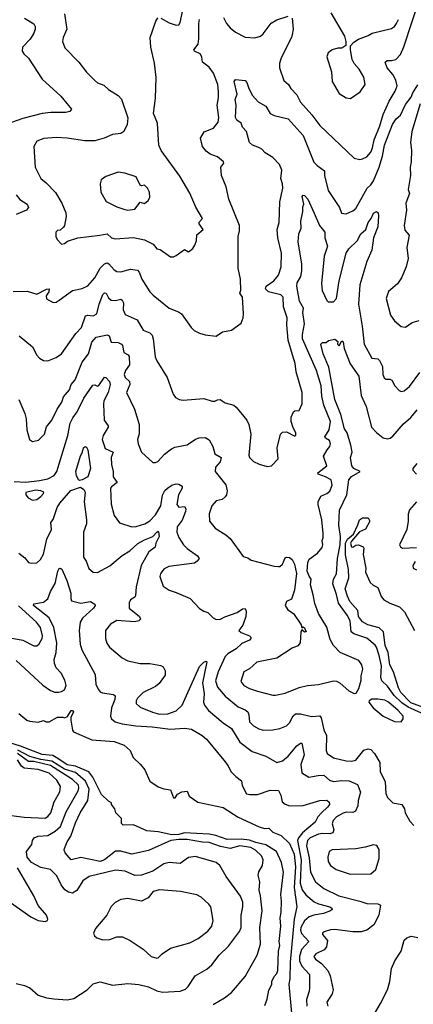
# Model space of a CAD drawing. Extents: x 1443846 to 1577407, y 839182 to 927291.
# Tile 331 of 535: x 1521592 to 1524442, y 868600 to 875723. Entities that reach past the tile are written whole.
import ezdxf

# ---------------------------------------------------------------- set-up
doc = ezdxf.new("R2010")
doc.units = 0

msp = doc.modelspace()

# ---------------------------------------------------------------- linework, layer by layer
at = {"layer": '0CON20XD'}
for points in [[(1523566.2, 875735), (1523571.4, 875655), (1523567.5, 875625), (1523560, 875595), (1523485, 875446.7), (1523474.2, 875405), (1523474.3, 875375), (1523505, 875282.5), (1523538.8, 875255), (1523555.8, 875225), (1523598.8, 875178.8), (1523625, 875125.7), (1523708.2, 875035), (1523765, 874958.1), (1524015, 874722), (1524055, 874710.8), (1524075, 874715.7), (1524105, 874731.1), (1524135, 874764.4), (1524148, 874795), (1524158.4, 874855), (1524200.2, 874955), (1524222.9, 875037.1), (1524267.4, 875132.6), (1524311.8, 875205), (1524324.7, 875245), (1524315.5, 875284.5), (1524295, 875326.4), (1524252.3, 875375), (1524237.5, 875415), (1524252.2, 875427.8), (1524285, 875426.7), (1524315, 875434.4), (1524348.8, 875471.2), (1524373.5, 875526.5), (1524494.7, 875895.3)], [(1521915.6, 875765), (1521931.9, 875655), (1521907.1, 875595), (1521902.9, 875565), (1521919.1, 875519.1), (1522021.2, 875415), (1522075, 875343.8), (1522133.3, 875285), (1522156.4, 875266.4), (1522200.5, 875250.5), (1522235, 875218.8), (1522304.3, 875174.3), (1522328.3, 875148.3), (1522374.2, 875014.2), (1522370.8, 874965), (1522345, 874913.8), (1522325, 874900), (1522265, 874892.5), (1522203.2, 874866.8), (1522135, 874847.8), (1522064.5, 874845.5), (1521935, 874865.6), (1521855, 874870), (1521766.6, 874863.4), (1521715.7, 874844.3), (1521694.2, 874805), (1521703.1, 874655), (1521744, 874574), (1521783.8, 874543.8), (1521851.7, 874471.7), (1521895.8, 874395), (1521925.7, 874325), (1521928.3, 874298.3), (1521916.2, 874235), (1521908.3, 874221.7), (1521885, 874200), (1521865, 874197.5), (1521852.5, 874185), (1521852.5, 874155), (1521863, 874133), (1521895, 874100), (1521917, 874103), (1521938.3, 874121.7), (1522013.9, 874146.1), (1522173.3, 874163.3), (1522224.3, 874174.3), (1522255.4, 874145.4), (1522283.2, 874136.8), (1522415, 874146.5), (1522495, 874131.4), (1522558, 874098), (1522585, 874066.2), (1522609.7, 874059.7), (1522685, 874008), (1522705, 874008), (1522725, 874016.2), (1522785, 874060), (1522815, 874042.5), (1522845, 874068.8), (1522859.1, 874090.9), (1522872, 874125), (1522875, 874167.5), (1522920, 874205), (1522891.2, 874245), (1522892.7, 874257.3), (1522916.7, 874285), (1522866.6, 874366.6), (1522825, 874468.8), (1522750.9, 874590.9), (1522616.4, 874776.4), (1522600, 874815), (1522590.8, 874975), (1522560, 875045), (1522574.4, 875155), (1522581.1, 875305), (1522568.9, 875408.9), (1522541.9, 875525), (1522537.8, 875595), (1522577, 875713), (1522593, 875737)], [(1522615, 875734.2), (1522675, 875701.5), (1522725, 875683.1), (1522744.3, 875685.7), (1522755, 875703.8), (1522781.5, 875825)], [(1523845, 875773.3), (1523943.9, 875603.9), (1523953.3, 875565), (1523953, 875537), (1523925, 875516.7), (1523895, 875516), (1523855, 875504), (1523825, 875483.3), (1523816, 875455), (1523848.8, 875345), (1523853.8, 875275), (1523905, 875190), (1523955, 875157.5), (1523986.4, 875153.6), (1524057.7, 875202.3), (1524093.3, 875255), (1524085, 875307.5), (1524051.2, 875365), (1524014, 875405), (1524000, 875435), (1523986.7, 875505), (1523987, 875533), (1524010.5, 875559.5), (1524045, 875582), (1524115, 875608.1), (1524145, 875625.8), (1524285, 875659.4), (1524305, 875672.9), (1524320.4, 875695), (1524334.7, 875725.3)], [(1521625.8, 875735), (1521693.8, 875693.8), (1521704.4, 875675), (1521704.4, 875655), (1521694.5, 875625), (1521668, 875582), (1521612, 875525), (1521608.8, 875495), (1521621.2, 875475), (1521655, 875444), (1521755, 875292), (1521890.5, 875170.5), (1521966.2, 875075), (1521955, 875060), (1521925, 875050.6), (1521817.6, 875052.4), (1521755, 875044.6), (1521615, 875009.2), (1521492.5, 874965)], [(1521545, 873757.5), (1521645, 873758.9), (1521715, 873737.9), (1521785, 873772.5), (1521805, 873775.6), (1521802.7, 873755), (1521782.9, 873725), (1521785, 873703.8), (1521835, 873676.7), (1521855, 873680), (1521876.7, 873695), (1521975, 873762.9), (1522045, 873778.6), (1522085, 873797.1), (1522135, 873855.6), (1522173.8, 873925), (1522205, 873957.3), (1522225, 873964.5), (1522237.6, 873957.6), (1522275, 873913.1), (1522295, 873901.1), (1522325, 873899.5), (1522395, 873918.8), (1522445, 873910.8), (1522456.7, 873896.7), (1522476.5, 873845), (1522535.4, 873755.4), (1522559.4, 873729.4), (1522673.8, 873635), (1522740.7, 873610.7), (1522764, 873595), (1522833.8, 873495), (1522855, 873473.3), (1522894.2, 873454.2), (1522935, 873442), (1523015, 873433.3), (1523060, 873465), (1523125, 873476.7), (1523195, 873527.5), (1523210, 873565), (1523212.5, 873595), (1523205.8, 873715), (1523186.7, 873745), (1523193.2, 873766.8), (1523191.8, 873845), (1523174.7, 873925), (1523173.7, 874153.7), (1523183.6, 874195), (1523182.5, 874235), (1523105.8, 874425), (1523086, 874515), (1523053.3, 874595), (1523049.2, 874655), (1523070, 874685), (1523068.8, 874695), (1523025, 874732), (1522970, 874750), (1522941.9, 874771.9), (1522915.5, 874805), (1522900.5, 874865), (1522927.7, 874912.3), (1522995, 874938), (1523029.1, 874980.9), (1523034.6, 875015.4), (1523022.1, 875105), (1523032.3, 875157.7), (1523032.2, 875202.2), (1523027.1, 875255), (1522995, 875336.4), (1522965, 875379.2), (1522915.6, 875415), (1522910.6, 875455), (1522898.6, 875475), (1522857.5, 875495), (1522853.1, 875505), (1522883.5, 875545), (1522888.8, 875585), (1522888, 875695), (1522894.7, 875725.3)], [(1523068.3, 875738.3), (1523089.5, 875695), (1523115, 875664.4), (1523155, 875632.2), (1523225, 875597.1), (1523295, 875592.1), (1523335, 875603.6), (1523355, 875621.1), (1523412.7, 875697.3), (1523455, 875721.9), (1523535, 875749.2)], [(1523004.1, 872964.1), (1523025, 872974), (1523044.1, 872974.1), (1523080.5, 872950.5), (1523143.6, 872933.6), (1523159.5, 872919.5), (1523237.5, 872825), (1523251.4, 872795), (1523265.5, 872724.5), (1523251.8, 872571.8), (1523255.6, 872555), (1523285, 872525.6), (1523327, 872507), (1523385, 872489.5), (1523415, 872495.7), (1523462.5, 872545), (1523457.1, 872625), (1523480, 872725), (1523495, 872740), (1523525, 872742.5), (1523585, 872710), (1523591.7, 872718.3), (1523591.2, 872735), (1523571.4, 872771.4), (1523557.5, 872815), (1523557, 872847), (1523575, 872886.7), (1523585, 872893.3), (1523616.7, 872895), (1523638.6, 872945), (1523638.2, 873025), (1523593.1, 873175), (1523587.8, 873235), (1523567.6, 873297.6), (1523535.6, 873405), (1523525.7, 873515.7), (1523528.1, 873565), (1523502.9, 873645), (1523500, 873715), (1523482.8, 873732.8), (1523393.8, 873753.8), (1523372.9, 873775), (1523376.9, 873795), (1523431.5, 873835), (1523466.5, 873875), (1523486.5, 873935), (1523488.5, 874035), (1523461.6, 874145), (1523455.2, 874205), (1523470.3, 874255), (1523474.7, 874405.3), (1523496.8, 874505), (1523495, 874536.7), (1523482.5, 874575), (1523489.7, 874635), (1523473.3, 874675), (1523425, 874726.4), (1523369.2, 874759.2), (1523346, 874786), (1523328, 874795), (1523277.5, 874815), (1523255.7, 874835), (1523233.3, 874913.3), (1523205.6, 874945), (1523195, 874975.7), (1523165, 874996), (1523155.6, 875015), (1523159.5, 875105), (1523153.1, 875145), (1523166.2, 875185), (1523144.4, 875275.6), (1523155, 875290), (1523225, 875284), (1523237.9, 875267.9), (1523250, 875225), (1523278.6, 875175), (1523319.6, 875129.6), (1523375, 875097.3), (1523405, 875045.6), (1523435, 875030.9), (1523535.4, 875005.4), (1523645.5, 874885), (1523722.7, 874692.7), (1523745, 874668.1), (1523799.6, 874629.6), (1523800, 874595), (1523826.8, 874486.8), (1523906.9, 874365), (1523922.8, 874322.8), (1523955, 874318.1), (1524005, 874339.5), (1524025, 874356.7), (1524108.9, 874505), (1524135, 874528.2), (1524155, 874557.5), (1524195.3, 874655), (1524220.2, 874735), (1524234.8, 874815.2), (1524290.8, 874965), (1524317.5, 875005), (1524348.5, 875031.5), (1524385, 875109.6), (1524427.3, 875162.7), (1524440, 875195), (1524475, 875250.8)], [(1524492.5, 875115), (1524432.7, 874915), (1524421.3, 874835), (1524429.3, 874779.3), (1524426.4, 874695), (1524418.5, 874655), (1524422.7, 874595), (1524405.6, 874495), (1524414.5, 874465), (1524388.5, 874395), (1524393.8, 874345), (1524376.9, 874235), (1524380.9, 874200.9), (1524412.5, 874165), (1524395.9, 874074.1), (1524406, 873995), (1524391.4, 873935), (1524357.5, 873855), (1524328, 873812), (1524262.8, 873757.2), (1524245.6, 873705), (1524276.6, 873586.6), (1524306, 873545), (1524355, 873504), (1524385, 873499.2), (1524435, 873531.2), (1524485, 873546.2)], [(1522375, 874345.6), (1522425, 874351.9), (1522465, 874402.5), (1522495, 874393.8), (1522523.3, 874415), (1522533.6, 874436.4), (1522531.2, 874475), (1522516.2, 874505), (1522495.9, 874525.9), (1522475, 874520), (1522465, 874526.9), (1522435, 874586.2), (1522352, 874612), (1522305, 874618.8), (1522215, 874588.8), (1522182.5, 874565), (1522173.8, 874535), (1522180, 874475), (1522217.3, 874407.3), (1522295, 874369.2), (1522345, 874351.9), (1522375, 874345.6)], [(1521565.9, 874455.9), (1521593.2, 874423.2), (1521645, 874389.2), (1521654.4, 874365), (1521641.9, 874345), (1521565.2, 874314.8)], [(1523215.5, 870905.5), (1523255, 870884.5), (1523315, 870864.6), (1523425, 870835.6), (1523444.4, 870835.6), (1523515, 870850.5), (1523615, 870890.6), (1523675, 870905.6), (1523755, 870914.3), (1523865, 870940.8), (1523885, 870938), (1523912.3, 870922.3), (1523975, 870867.5), (1524015, 870847.5), (1524029.3, 870850.7), (1524047.5, 870885), (1524064, 870945), (1524064.2, 870975), (1524076, 871025), (1524070, 871055), (1524047.2, 871087.2), (1523913.8, 871145), (1523864.6, 871194.6), (1523839.4, 871239.4), (1523817, 871327), (1523755.9, 871425.9), (1523729.8, 871499.8), (1523718.3, 871561.7), (1523698.6, 871635), (1523703.8, 871675), (1523687, 871697), (1523674.4, 871734.4), (1523678.8, 871795), (1523688.9, 871821.1), (1523747.3, 871862.7), (1523783.1, 871905), (1523786.7, 871925), (1523781.4, 871955), (1523790, 871975), (1523790, 872005), (1523780.4, 872105), (1523753.8, 872215), (1523754.5, 872235), (1523773.7, 872276.3), (1523815.9, 872294.1), (1523838.8, 872311.2), (1523854.5, 872355.5), (1523848.1, 872395), (1523806.9, 872416.9), (1523752.5, 872435), (1523750.8, 872445), (1523816.7, 872495), (1523792.2, 872565), (1523818, 872612), (1523838.9, 872635), (1523843.3, 872655), (1523835, 872679.2), (1523806, 872695), (1523802.5, 872705), (1523831.8, 872755), (1523842.5, 872815), (1523793.4, 872933.4), (1523779, 872999), (1523774.1, 873075), (1523742.1, 873185), (1523641, 873415), (1523639, 873445), (1523653.4, 873523.4), (1523641.6, 873605), (1523646.7, 873635), (1523617.1, 873687.1), (1523598.4, 873795), (1523601.4, 873818.6), (1523628.5, 873865), (1523634.1, 873905), (1523633.9, 873955), (1523609.3, 874115), (1523614.3, 874175), (1523631.1, 874215), (1523627.1, 874265), (1523643.1, 874335), (1523641.8, 874368.2), (1523650.5, 874389.5), (1523638.6, 874445), (1523645, 874454), (1523655, 874451.4), (1523678.6, 874425), (1523725, 874323.3), (1523763.1, 874233.1), (1523802.5, 874185), (1523802.2, 874145), (1523820, 874085), (1523797.8, 874012.2), (1523776.5, 873815), (1523782.2, 873765), (1523815, 873690.8), (1523825, 873681.1), (1523865, 873680.9), (1523885.9, 873705), (1523905, 873833.8), (1523955.6, 874035), (1523975.7, 874065), (1524035, 874124.4), (1524062.2, 874175), (1524099.5, 874205), (1524116.2, 874255), (1524138.2, 874285), (1524155, 874322.5), (1524176.5, 874336.5), (1524187.1, 874325), (1524191.4, 874305), (1524185.7, 874225.7), (1524154.1, 874144.1), (1524142.2, 874055), (1524105.4, 873974.6), (1524055.4, 873805), (1524046, 873665), (1524072.7, 873505), (1524085.7, 873375), (1524143.1, 873275), (1524185, 873270), (1524197, 873257), (1524218.8, 873215), (1524222.5, 873155), (1524231.4, 873131.4), (1524243, 873123), (1524273, 873123), (1524285.9, 873115.9), (1524308.8, 873075), (1524339.5, 873039.5), (1524355, 873033.8), (1524375, 873038), (1524415, 873070), (1524489.4, 873170.6)], [(1521588.8, 873435), (1521685.4, 873355.4), (1521715.8, 873295.8), (1521735, 873273.8), (1521765, 873258), (1521795, 873256), (1521855, 873279.2), (1521895, 873306), (1521998.3, 873451.7), (1522038.9, 873495), (1522068.9, 873581.1), (1522085, 873586.1), (1522125, 873580.4), (1522151.5, 873595), (1522166.9, 873665), (1522194.2, 873735), (1522205, 873747.5), (1522218.2, 873745), (1522235, 873710), (1522255, 873693.8), (1522285, 873691.1), (1522325, 873700.8), (1522335, 873693.8), (1522342.5, 873675), (1522341.2, 873625), (1522355, 873589.2), (1522441.4, 873551.4), (1522485, 873475.7), (1522535, 873458.5), (1522551.5, 873441.5), (1522559.5, 873415), (1522573.8, 873285), (1522586, 873255), (1522660, 873135), (1522702, 873015), (1522720.3, 872990.3), (1522747.5, 872975), (1522775, 872970), (1522925, 872982.5), (1522985, 872964.2), (1523004.1, 872964.1)], [(1521585.6, 872975), (1521629.2, 872875), (1521639.2, 872835), (1521642.5, 872755), (1521662.5, 872685), (1521685, 872671.2), (1521728.8, 872681.2), (1521770.8, 872725), (1521785, 872776.7), (1521825.6, 872825), (1521862.5, 872905), (1521897.9, 872955), (1521907.8, 872995), (1521951.5, 873045), (1521965.5, 873085), (1521993.3, 873116.7), (1522043.1, 873245), (1522090.7, 873305), (1522115, 873389.5), (1522145, 873427.1), (1522225, 873444.3), (1522240, 873435), (1522255, 873390), (1522305, 873386.7), (1522328.6, 873375), (1522336.2, 873365), (1522345.6, 873315.6), (1522378.1, 873298.1), (1522385.7, 873285.7), (1522388, 873225), (1522356.9, 873185), (1522348.9, 873155), (1522355.6, 873135.6), (1522388.1, 873105), (1522389.5, 873085), (1522364.2, 873025), (1522423.3, 872905), (1522456.2, 872795), (1522456.4, 872726.4), (1522444, 872685), (1522449.2, 872655), (1522474.2, 872595), (1522555, 872518.8), (1522575, 872518.8), (1522592.3, 872527.7), (1522640.7, 872579.3), (1522691.1, 872618.9), (1522715, 872630), (1522805, 872647.8), (1522865, 872689.2), (1522890.9, 872699.1), (1522935, 872699.4), (1522965, 872684.3), (1522991.1, 872635), (1523005, 872583.3), (1523050, 872555), (1523043.1, 872525), (1523010, 872485), (1523006.5, 872455), (1523085, 872358.8), (1523093.3, 872315), (1523088.5, 872285), (1523079.8, 872270.2), (1523058, 872252), (1523015, 872241.2), (1522984.2, 872205.8), (1522962.8, 872147.2), (1522965.4, 872095.4), (1523008, 872045), (1523085, 871995.8), (1523115, 871968.8), (1523209.2, 871839.2), (1523245, 871829.2), (1523267.5, 871812.5), (1523435, 871769.2), (1523465, 871767.5), (1523475, 871768), (1523495, 871783.8), (1523515, 871830), (1523524.2, 871835.8), (1523545, 871832.9), (1523565, 871817.5), (1523581.9, 871785), (1523595.4, 871715.4), (1523582.9, 871595), (1523560, 871530), (1523523.3, 871515), (1523513.8, 871485), (1523533.4, 871453.4), (1523575, 871426.7), (1523630, 871345), (1523635, 871320), (1523645, 871330), (1523655, 871322.5), (1523666.7, 871293.3), (1523655, 871292.5), (1523635, 871310), (1523627, 871293), (1523623.5, 871215), (1523607.2, 871192.8), (1523565, 871175.6), (1523455, 871103.1), (1523310, 871075), (1523255, 871027.1), (1523215, 871005.8), (1523194.4, 870935), (1523215.5, 870905.5)], [(1524501.8, 870705), (1524405, 870749.3), (1524359.8, 870779.8), (1524304.4, 870834.4), (1524255, 870901.3), (1524215, 870940), (1524206.8, 870965), (1524212, 871048), (1524195, 871124.3), (1524175, 871184.3), (1524165, 871198.2), (1524105, 871249.6), (1524010.9, 871280.9), (1523991.9, 871295), (1523983.9, 871375), (1523964, 871415), (1523900.8, 871500.8), (1523887.3, 871565), (1523858.7, 871641.3), (1523863.3, 871675), (1523886.4, 871715), (1523893.4, 871825), (1523912.5, 871925), (1523915.2, 871985.2), (1523903.6, 872066.4), (1523908.7, 872175), (1523961.6, 872285), (1523975.4, 872395), (1523995, 872418.4), (1524058, 872455), (1524011.5, 872475), (1523996.2, 872496.2), (1523987.1, 872555), (1523999.7, 872595), (1523990.3, 872645), (1523963.4, 872733.4), (1523943.8, 872763.8), (1523916.5, 872866.5), (1523873.9, 872975), (1523830, 873210), (1523789.4, 873305), (1523773.6, 873376.4), (1523785, 873386.7), (1523811.7, 873388.3), (1523828.3, 873401.7), (1523875, 873410.8), (1523896.7, 873395), (1523893.8, 873375), (1523905, 873363.8), (1523925, 873400), (1523935, 873392.5), (1523941.5, 873345), (1523984.1, 873234.1), (1524048, 873145), (1524065.3, 873005), (1524101.2, 872925), (1524139.2, 872775), (1524175, 872736.9), (1524225, 872698.9), (1524255, 872691.1), (1524275, 872694.4), (1524295, 872710), (1524371.5, 872798.5), (1524424.4, 872845.6), (1524469.6, 872900.4)], [(1521552.6, 872382.6), (1521635, 872378), (1521735, 872388.2), (1521795, 872402.2), (1521840.6, 872425), (1521860.9, 872455), (1521941.4, 872715), (1521957.9, 872805), (1521977, 872843), (1522007.6, 872885), (1522055.9, 872984.1), (1522121.1, 873078.9), (1522135, 873081.4), (1522155, 873071.1), (1522165, 873076.5), (1522205, 873137.2), (1522215, 873134.2), (1522242.3, 873105), (1522246.7, 873085), (1522232.6, 873025), (1522202.2, 872965), (1522197.9, 872942.1), (1522203.3, 872825), (1522232.5, 872785), (1522232.2, 872775), (1522196.2, 872715), (1522189.2, 872685), (1522211.1, 872621.1), (1522268.1, 872595), (1522254.4, 872555.6), (1522255.6, 872505), (1522268.1, 872455), (1522269.4, 872415), (1522298.8, 872375), (1522255.4, 872344.6), (1522250, 872335), (1522255, 872217.5), (1522275.7, 872135.7), (1522315, 872082), (1522404.5, 872054.5), (1522435, 872057.5), (1522497.5, 872075), (1522535, 872098.5), (1522575, 872140.8), (1522613.7, 872205), (1522626.3, 872283.7), (1522643.8, 872316.2), (1522661.8, 872335), (1522693.5, 872355), (1522725, 872364.1), (1522745, 872361.7), (1522768.2, 872348.2), (1522768.8, 872335), (1522741.1, 872285), (1522728.9, 872215), (1522745, 872196.9), (1522785, 872201.9), (1522794.6, 872185), (1522793.6, 872165), (1522767.7, 872102.3), (1522732.7, 872055), (1522730, 872015), (1522745, 871976.7), (1522778, 871925), (1522805, 871897.5), (1522880, 871845), (1522891.2, 871825), (1522878, 871805), (1522858, 871792), (1522672.7, 871767.3), (1522639.1, 871750.9), (1522625, 871736.2), (1522610.8, 871715), (1522607.1, 871695), (1522630, 871625), (1522675, 871596.9), (1522725, 871580), (1522825.4, 871535.4), (1522895, 871463.8), (1522924.3, 871444.3), (1522955, 871433.3), (1522993.3, 871395), (1523015, 871384), (1523045, 871385.7), (1523077.1, 871402.9), (1523166.2, 871433.8), (1523205, 871462), (1523225, 871463.8), (1523231.1, 871445), (1523230.4, 871405), (1523206.6, 871343.4), (1523179.2, 871305), (1523195, 871288.6), (1523256, 871265), (1523265.7, 871255), (1523265.6, 871245), (1523255.7, 871234.3), (1523200.6, 871209.4), (1523158.8, 871171.2), (1523100, 871135), (1523079.6, 871115), (1523029.1, 871005), (1523010.8, 870940.8), (1523025, 870892.9), (1523078.9, 870828.9), (1523175, 870751.2), (1523225, 870730.8), (1523244.5, 870715), (1523251.8, 870695), (1523255, 870644), (1523284.3, 870614.3), (1523322.9, 870592.9), (1523355, 870583.8), (1523425, 870585.5), (1523475, 870594.5), (1523525, 870614.4), (1523545, 870635.8), (1523572.3, 870687.7), (1523589.5, 870700.5), (1523625, 870701.9), (1523705, 870682), (1523765, 870687.5), (1523775, 870673.3), (1523794.6, 870584.6), (1523814.2, 870545), (1523811.9, 870435), (1523817.5, 870415), (1523865, 870382.2), (1523955, 870360.9), (1523995, 870357.5), (1524025, 870365.6), (1524085, 870437.3), (1524115, 870447.9), (1524135, 870442.5), (1524161.1, 870415), (1524199.5, 870349.5), (1524203.1, 870285), (1524238.6, 870208.6), (1524244.4, 870125), (1524255, 870096.7), (1524295, 870056.7), (1524360, 870045), (1524377.5, 870015), (1524382.5, 869985), (1524416.7, 869925), (1524445, 869892.5)], [(1522025, 872388.9), (1522016.7, 872395), (1522002.7, 872425), (1521997.5, 872455), (1522032.3, 872567.7), (1522047.3, 872595), (1522055, 872626), (1522065, 872635.8), (1522075, 872630.8), (1522085, 872610), (1522103.8, 872475), (1522085.3, 872415), (1522045, 872393.6), (1522025, 872388.9)], [(1524467.9, 872512.1), (1524439.4, 872475), (1524439.2, 872465), (1524465.9, 872435.9)], [(1521585, 871864.4), (1521629.1, 871829.1), (1521655, 871796.2), (1521675, 871790), (1521715.4, 871794.6), (1521741.7, 871818.3), (1521763.4, 871856.6), (1521788.6, 871965), (1521821.2, 872035), (1521818.2, 872085), (1521833.1, 872106.9), (1521863.6, 872195), (1521882.2, 872225), (1521963.2, 872316.8), (1522031.5, 872341.5), (1522056.8, 872325), (1522066, 872305), (1522058.9, 872235), (1522075.4, 872105), (1522074.5, 872075), (1522053.8, 872015), (1522053.3, 871875), (1522054.4, 871835), (1522074.3, 871805), (1522092.8, 871752.8), (1522123.3, 871725), (1522155, 871724.5), (1522245, 871771.5), (1522335, 871846.2), (1522389.1, 871880.9), (1522446.2, 871933.8), (1522495, 871960.8), (1522556.6, 871983.4), (1522585, 872016.5), (1522595, 872022.9), (1522598.1, 872018.1), (1522601.2, 871985), (1522578.3, 871935), (1522572.4, 871907.6), (1522527.8, 871872.2), (1522472.2, 871775), (1522435, 871620), (1522429.5, 871555), (1522425, 871544.3), (1522394.4, 871525), (1522385.7, 871505), (1522385.6, 871465), (1522460, 871405), (1522465.8, 871385), (1522453.8, 871375), (1522422.2, 871367.8), (1522294.6, 871375.4), (1522249.8, 871350.2), (1522214.2, 871305), (1522213.1, 871245), (1522222.8, 871212.8), (1522243.1, 871183.1), (1522335, 871105.6), (1522375.4, 871085.4), (1522465, 871065.5), (1522535, 871064.5), (1522615, 871051.4), (1522631.3, 871041.3), (1522645, 871012.5), (1522645, 870980), (1522600.6, 870919.4), (1522575, 870900), (1522486.9, 870855), (1522444.5, 870815), (1522434.4, 870795), (1522435.5, 870775.5), (1522465, 870749.5), (1522553, 870713), (1522605, 870698.8), (1522665, 870702.2), (1522726, 870724), (1522767.2, 870765), (1522893.8, 871043.8), (1522925, 871076), (1522942.5, 871082.5), (1522947.7, 871077.7), (1522914.8, 870925), (1522927.3, 870845), (1522923.1, 870785), (1522929.5, 870765), (1522958.1, 870725), (1523065, 870635.5), (1523125, 870594.4), (1523186.3, 870496.3), (1523275, 870427.5), (1523375.4, 870395.4), (1523455, 870350), (1523495, 870362.2), (1523535, 870394.5), (1523599.7, 870470.3), (1523625, 870488.9), (1523635, 870488.1), (1523653.1, 870405), (1523628.1, 870335), (1523635.3, 870275.3), (1523685, 870243.4), (1523754.2, 870255), (1523795, 870256.7), (1523835, 870222.4), (1523865, 870210.9), (1523925, 870219.1), (1523977.3, 870217.3), (1524039.3, 870189.3), (1524059.1, 870135), (1524042.1, 870075), (1524039.6, 870035), (1524023.9, 869996.1), (1524005, 869987.7), (1523955, 869988.7), (1523935, 869983.1), (1523885, 869956.2), (1523861, 869929), (1523854.6, 869905), (1523867.9, 869862.1), (1523860, 869840), (1523837.8, 869832.2), (1523785, 869835.5), (1523755, 869830.2), (1523695, 869805.2), (1523675.8, 869785), (1523668.3, 869745), (1523688.8, 869658.8), (1523696.9, 869555), (1523735, 869486.7), (1523795, 869437.7), (1523902.9, 869385), (1524055, 869345.4)], [(1521685, 872246.7), (1521715, 872251.2), (1521745, 872273.3), (1521763.8, 872295), (1521765.4, 872305.4), (1521743.8, 872315), (1521705, 872320.3), (1521636.7, 872303.3), (1521636.7, 872285), (1521652.7, 872262.7), (1521685, 872246.7)], [(1524464.6, 872235), (1524413.8, 872176.2), (1524404.7, 872145), (1524405.4, 872095), (1524394.5, 872035), (1524343.4, 871923.4), (1524348.7, 871908.7), (1524365, 871900.5), (1524465, 871904.5)], [(1524543.4, 870736.6), (1524425, 870779.9), (1524351.2, 870855), (1524335, 870888.5), (1524297.8, 871005), (1524271.8, 871055), (1524261, 871145), (1524238, 871195), (1524226, 871295), (1524195, 871322.5), (1524112.9, 871345), (1524075, 871366.4), (1524046.4, 871405), (1524039.4, 871449.4), (1523982.7, 871515), (1523965, 871552.9), (1523948.5, 871605), (1523974.8, 871685), (1523972.7, 871745), (1523951.2, 871851.2), (1523952.4, 871935), (1523965.9, 871965), (1524009, 872001), (1524040.4, 872069.6), (1524053.6, 872105), (1524075, 872120), (1524115, 872118), (1524127.1, 872095), (1524095, 872036), (1524052.2, 872017.8), (1523995, 871950.8), (1523988.6, 871935), (1523995, 871910), (1524005, 871906.7), (1524025, 871921.2), (1524045, 871923.8), (1524078.8, 871908.8), (1524085, 871900), (1524080, 871855), (1524098.1, 871755), (1524095.7, 871725), (1524130.3, 871650.3), (1524151.7, 871631.7), (1524186.2, 871615), (1524210.2, 871550.2), (1524228.6, 871525), (1524271.2, 871501.2), (1524342.9, 871475), (1524379, 871439), (1524450, 871305)], [(1524455, 871802.5), (1524440, 871775), (1524441.2, 871755), (1524465, 871742)], [(1521566.5, 871086.5), (1521759.4, 870909.4), (1521815, 870869.1), (1521845, 870858.9), (1521875, 870857), (1521895, 870862), (1521915, 870875.9), (1521928.4, 870905), (1521919.2, 870945), (1521892.5, 870995), (1521854.9, 871035), (1521843.8, 871065), (1521841.8, 871095), (1521855.5, 871145), (1521861.4, 871215), (1521839.9, 871325), (1521805.4, 871395.4), (1521690.6, 871485), (1521695, 871496), (1521765, 871509.2), (1521795, 871533.8), (1521815.6, 871585), (1521849.5, 871645), (1521867.5, 871732.5), (1521878.6, 871751.4), (1521885, 871756.2), (1521897.9, 871747.9), (1521934.3, 871665), (1521961.4, 871575), (1521961.4, 871535), (1521967.9, 871517.9), (1522035, 871501.9), (1522105, 871513.8), (1522136.7, 871495), (1522138, 871485), (1522127.1, 871465), (1522047.3, 871392.7), (1522028.5, 871365), (1522022.3, 871305), (1522030.7, 871205), (1522042.7, 871165), (1522138.5, 870985), (1522143.8, 870915), (1522159.2, 870879.2), (1522175, 870861.1), (1522192.3, 870852.3), (1522270, 870840), (1522282.1, 870832.1), (1522281.8, 870805), (1522256.7, 870745), (1522249.2, 870685), (1522255.7, 870665), (1522282.9, 870642.9), (1522335, 870627.7), (1522433.6, 870613.6), (1522552.2, 870607.8), (1522685, 870589.6), (1522785, 870596.9), (1522835, 870590.8), (1522914.2, 870545), (1522945, 870517.1), (1523070, 870365), (1523100.5, 870325), (1523121.1, 870285), (1523156.9, 870246.9), (1523197.3, 870217.3), (1523203.5, 870183.5), (1523235, 870123.3), (1523257.7, 870117.7), (1523315, 870117.8), (1523405, 870147.9), (1523465, 870147.5), (1523482.7, 870112.7), (1523492.2, 870065), (1523515, 870046.5), (1523545, 870036.5), (1523645, 870037.4), (1523765, 870073.4), (1523815, 870075.8), (1523833.1, 870063.1), (1523835.4, 870045), (1523821.6, 870025), (1523776.6, 869985), (1523751.2, 869955), (1523732.1, 869917.9), (1523640.1, 869839.9), (1523611, 869805), (1523603.8, 869785), (1523630.1, 869645), (1523623.9, 869475), (1523637.3, 869427.3), (1523665, 869391.1), (1523725, 869342.2), (1523755, 869327.2), (1523838.8, 869305), (1523851.2, 869295), (1523853.8, 869285), (1523843.3, 869275), (1523792.5, 869257.5), (1523720.8, 869245), (1523688, 869232), (1523655, 869203.5), (1523627.3, 869155), (1523624.8, 869135), (1523632.9, 869112.9), (1523684.6, 869055), (1523633, 868995), (1523618.4, 868945), (1523617.6, 868915), (1523635.3, 868875), (1523690, 868815), (1523690.2, 868719.8), (1523688.4, 868695), (1523669.8, 868635), (1523671, 868585)], [(1521495, 871255.6), (1521615, 871234.5), (1521695, 871194.2), (1521715, 871194.3), (1521733.2, 871206.8), (1521754.4, 871245), (1521757.5, 871265), (1521742.5, 871325), (1521713.6, 871365), (1521582.2, 871482.2)], [(1524355, 870643.8), (1524370, 870665), (1524368.6, 870685), (1524332.9, 870725), (1524262.5, 870785), (1524235, 870799.1), (1524185, 870807.3), (1524143.1, 870806.9), (1524122.5, 870795), (1524120, 870785), (1524152, 870745), (1524224.2, 870685), (1524305, 870645.6), (1524355, 870643.8)], [(1521585, 870703.3), (1521643.3, 870655), (1521665, 870648), (1521725, 870641.2), (1521765, 870652.5), (1521783.6, 870643.6), (1521805, 870642.5), (1521865, 870676.7), (1521905, 870677.5), (1521915, 870672.5), (1521937, 870683), (1521964.1, 870725.9), (1521975, 870726.2), (1521982, 870715), (1521962.5, 870675), (1521962.5, 870655), (1521973.4, 870583.4), (1521980.5, 870570.5), (1522115, 870513.3), (1522275, 870500.8), (1522347.5, 870475), (1522392.5, 870435), (1522412.5, 870385), (1522466.7, 870335), (1522497.5, 870295), (1522533.6, 870213.6), (1522595, 870173.3), (1522635, 870157.5), (1522685, 870152.5), (1522705, 870093.3), (1522717.3, 870092.7), (1522735, 870120), (1522765, 870137.5), (1522805, 870142.5), (1522820, 870105), (1522881.1, 870061.1), (1523065, 870023.6), (1523173.1, 869953.1), (1523325, 869883.4), (1523365, 869871.1), (1523395, 869872.9), (1523424.1, 869844.1), (1523485, 869820), (1523545, 869763.3), (1523580.5, 869685), (1523589, 869595), (1523579.8, 869445), (1523598.6, 869305), (1523580.4, 869215), (1523549.9, 868905), (1523549.2, 868785), (1523540, 868745), (1523559.5, 868535)], [(1523367.9, 868592.1), (1523384.2, 868635.8), (1523395, 868702.5), (1523417, 868743), (1523417.5, 868765), (1523435, 868800), (1523455, 868822.5), (1523461.4, 868845), (1523465.4, 868984.6), (1523476.8, 869025), (1523471.5, 869055), (1523483.2, 869165), (1523479.2, 869225), (1523486.5, 869265), (1523488.8, 869345), (1523483.7, 869395), (1523502.7, 869555), (1523488.3, 869625), (1523451, 869705), (1523375, 869753.2), (1523300.9, 869770.9), (1523257.1, 869787.1), (1523195, 869794.3), (1523095, 869791.7), (1523012, 869822), (1522965, 869829.6), (1522785, 869840.1), (1522745, 869827), (1522694.5, 869825.5), (1522595, 869847.5), (1522512.5, 869855), (1522415, 869899.2), (1522340, 869895), (1522328.3, 869908.3), (1522330, 869945), (1522288, 869985), (1522281.2, 870015), (1522257.5, 870045), (1522257.5, 870057.5), (1522235, 870070), (1522185, 870118), (1522122.4, 870242.4), (1522091.5, 870281.5), (1521995, 870323.2), (1521935, 870332.1), (1521868.9, 870378.9), (1521830.6, 870400.6), (1521755, 870407), (1521598.2, 870468.2), (1521475, 870505.7)], [(1522992.1, 868597.9), (1523074.6, 868645.4), (1523125.4, 868684.6), (1523225, 868802), (1523310.5, 868955), (1523334.6, 869035), (1523330, 869155), (1523347.4, 869275), (1523335.9, 869385), (1523325.4, 869425), (1523331.5, 869485), (1523319.1, 869535), (1523323, 869557), (1523350.5, 869605), (1523355.4, 869644.6), (1523343.5, 869675), (1523298.8, 869715), (1523264.5, 869735), (1523185, 869746.5), (1523115, 869726.5), (1523045, 869742.4), (1522965, 869771), (1522915, 869773.5), (1522805, 869792.4), (1522745, 869792.6), (1522686, 869784), (1522525, 869711.9), (1522405, 869685.4), (1522325, 869707.2), (1522285, 869708.2), (1522205, 869644.7), (1522175, 869632.5), (1522035, 869662.9), (1521965, 869644.4), (1521922, 869695), (1521914.1, 869714.1), (1521916.7, 869726.7), (1521934.5, 869775), (1521963, 869817), (1521995, 869912.5), (1522029.4, 869985), (1522084, 870075), (1522095.7, 870155), (1522069.1, 870215), (1521995, 870276.4), (1521915, 870299.7), (1521825, 870359.6), (1521745, 870369.6), (1521665, 870393.3), (1521578.8, 870438.8)], [(1521477.8, 869972.2), (1521625, 869952.9), (1521775, 869947.5), (1521795, 869959.5), (1521816.9, 869985), (1521841.6, 870065), (1521883.1, 870136.9), (1521886.8, 870175), (1521860.1, 870220.1), (1521805, 870271.7), (1521725, 870297.5), (1521625, 870308.3), (1521605, 870323.2), (1521575, 870368.5)], [(1521565, 868751.2), (1521626.6, 868736.6), (1521665, 868718.9), (1521726.4, 868666.4), (1521785, 868646.9), (1521839.1, 868639.1), (1521935, 868632.5), (1521985, 868642.5), (1522080, 868705), (1522123, 868747), (1522175, 868761.2), (1522265, 868738), (1522375, 868750.8), (1522455, 868743.1), (1522525, 868726.7), (1522585, 868696.9), (1522625, 868686.9), (1522755, 868695.6), (1522792, 868708), (1522812.6, 868727.4), (1522862, 868805), (1522945.9, 868854.1), (1522984.4, 868885), (1523037.5, 868955), (1523105, 869019.2), (1523184.7, 869125.3), (1523195.3, 869155), (1523196.2, 869245), (1523208.5, 869305), (1523207.4, 869337.4), (1523191.2, 869381.2), (1523087.5, 869525), (1523042, 869605), (1523014.4, 869624.4), (1522865, 869670), (1522815, 869660.8), (1522755, 869617.5), (1522675, 869624.5), (1522635, 869616.7), (1522556.1, 869563.9), (1522475, 869533.6), (1522425, 869532.3), (1522355, 869562.5), (1522285, 869568.9), (1522095, 869525.4), (1522047.8, 869492.2), (1522006, 869424), (1521975, 869404.4), (1521945, 869411.5), (1521918.8, 869428.8), (1521892.9, 869462.9), (1521859.6, 869529.6), (1521815.2, 869575.2), (1521745, 869588.6), (1521676.4, 869625), (1521644.7, 869665), (1521640.9, 869705), (1521680, 869755), (1521685.6, 869785), (1521697.5, 869805), (1521725, 869816.8), (1521795, 869820.9), (1521848.8, 869851.2), (1521887.2, 869885), (1521928.1, 869991.9), (1522015.3, 870145), (1522020.3, 870165), (1522016.4, 870185), (1521974.7, 870225), (1521815, 870328.5), (1521695, 870356), (1521655, 870357.1), (1521575, 870413.8)], [(1523985, 869540), (1524135, 869542.5), (1524170, 869575), (1524194.3, 869655), (1524195, 869720), (1524178.3, 869748.3), (1524155, 869753.8), (1524094.2, 869735.8), (1524025, 869724.4), (1523855, 869716.1), (1523832.9, 869705), (1523822.2, 869665), (1523825, 869633.8), (1523842.7, 869602.7), (1523884, 869575), (1523985, 869540)], [(1521526.2, 869335), (1521673.4, 869233.4), (1521725, 869206.2), (1521775, 869198.8), (1521793, 869207), (1521796.7, 869215), (1521786.2, 869245), (1521726, 869315), (1521694.2, 869385), (1521575, 869586.5)], [(1522585, 868934.2), (1522595, 868936.2), (1522624.4, 868965.6), (1522683.2, 869006.8), (1522823.3, 869045), (1522885, 869076.7), (1522955, 869129.4), (1522984.3, 869165), (1522991.9, 869205), (1522975.7, 869305), (1522962.5, 869325), (1522906, 869375), (1522875, 869392.2), (1522755.4, 869415.4), (1522605, 869427.5), (1522557.5, 869415), (1522521.2, 869368.8), (1522475, 869346.7), (1522375, 869364.3), (1522325, 869358), (1522284.2, 869335.8), (1522255, 869306.7), (1522222, 869245), (1522141.2, 869148.8), (1522126.7, 869115), (1522132.5, 869095), (1522150.5, 869080.5), (1522195, 869066.2), (1522245, 869068.8), (1522295, 869088), (1522337.3, 869087.3), (1522391.2, 869061.2), (1522485, 868998.8), (1522543.3, 868945), (1522585, 868934.2)], [(1524055, 869345.4), (1524105, 869329.2), (1524185.7, 869325.7), (1524205.7, 869315.7), (1524193.3, 869245), (1524155.4, 869174.6), (1524104.6, 869135.4), (1524065.4, 869124.6), (1524003.6, 869123.6), (1523875, 869140.4), (1523842, 869138), (1523796.7, 869125), (1523784.2, 869115), (1523785.8, 869105), (1523820.4, 869060.4), (1523814.2, 869015), (1523796, 868994), (1523736.7, 868965), (1523722.9, 868945), (1523733.5, 868925), (1523777.5, 868895), (1523822.5, 868845), (1523840.4, 868805), (1523861.5, 868705), (1523853.8, 868676.2), (1523816.9, 868615), (1523822.2, 868585)], [(1524134.5, 868485.5), (1524205, 868606), (1524254.7, 868705.3), (1524272.1, 868765), (1524285, 868857.5), (1524308.8, 868915), (1524353.8, 868985), (1524376.2, 869063.8), (1524395, 869080), (1524427, 869093), (1524475, 869083.8)]]:
    msp.add_lwpolyline(points, dxfattribs=at)

doc.saveas('drawing.dxf')
